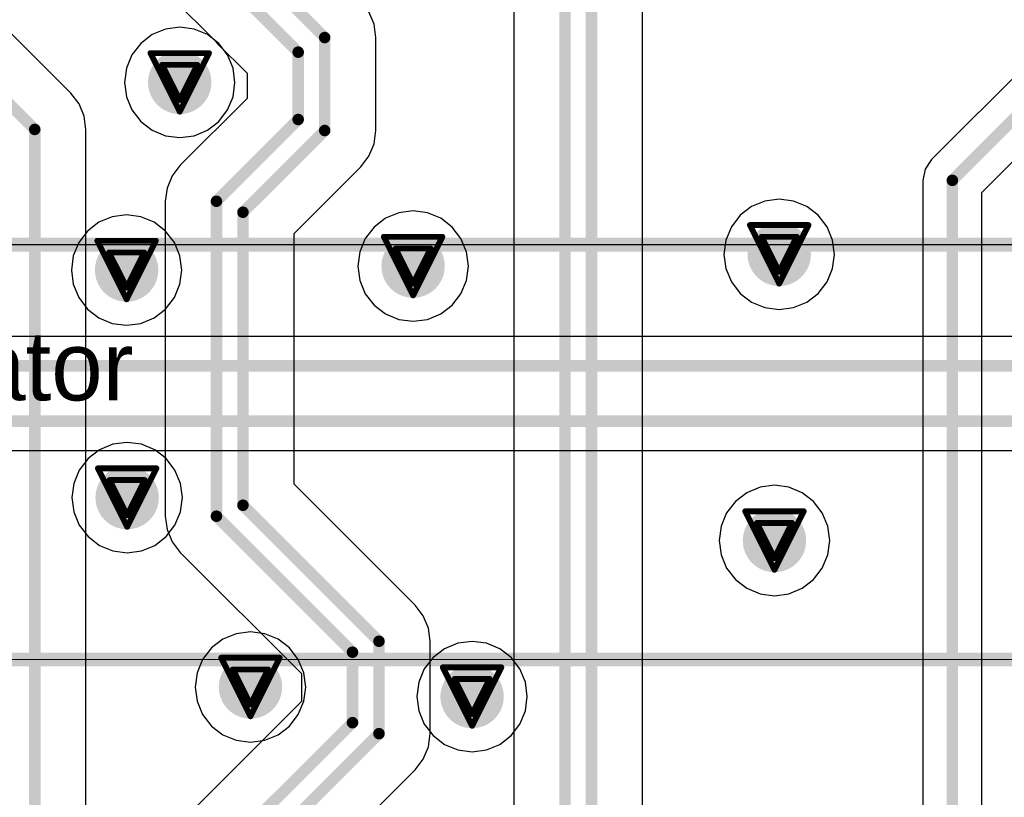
# Model space of a CAD drawing. Header units: millimetres. Extents: x 138 to 555, y 26 to 334.
# Tile 487 of 656: x 284.82 to 293.36, y 155.71 to 162.46. Entities that reach past the tile are written whole.
import ezdxf

# ---------------------------------------------------------------- set-up
doc = ezdxf.new("R2010")
doc.units = ezdxf.units.MM
for name, color, linetype in [('BottomLayer', 5, 'Continuous'), ('DrillDrawing', 1, 'Continuous'), ('Mechanical27', 56, 'Continuous'), ('MidLayer1', 16, 'Continuous'), ('MidLayer2', 76, 'Continuous'), ('MidLayer3', 90, 'Continuous'), ('MidLayer4', 156, 'Continuous'), ('MultiLayer', 9, 'Continuous'), ('TopLayer', 1, 'Continuous'), ('TopOverlay', 2, 'Continuous'), ('ViaHoleLayer', 16, 'Continuous')]:
    doc.layers.add(name, color=color, linetype=linetype)

# ---------------------------------------------------------------- blocks, each defined once
blk = doc.blocks.new('CON_SAMTEC_QSH_030_01_F_D_A_LCD_MB1230_505')
at = {"layer": 'Mechanical27', "const_width": 0.01}
blk.add_lwpolyline([(97.75, -7.4), (-54.25, -7.4)], dxfattribs=at)
at = {"layer": 'TopOverlay', "const_width": 0.12}
blk.add_lwpolyline([(97.7, -7.4), (-54.3, -7.4)], dxfattribs=at)
blk = doc.blocks.new('MOD_MB1263_943')
at = {"layer": 'Mechanical27', "const_width": 0.01}
blk.add_lwpolyline([(65, -8), (65, 78)], dxfattribs=at)
at = {"layer": 'TopOverlay', "const_width": 0.12}
blk.add_lwpolyline([(65, -8), (65, 78)], dxfattribs=at)

msp = doc.modelspace()

# ---------------------------------------------------------------- linework, layer by layer
at = {"layer": 'BottomLayer'}
for p, q in [((313.9182, 159.711), (281.2441, 159.711)), ((281.549, 158.7209), (314.3974, 158.7209))]:
    msp.add_line(p, q, dxfattribs=at)
at = {"layer": 'BottomLayer', "const_width": 0.275}
for points in [[(286.0721, 161.9166, 1), (286.3471, 161.9166, 1)], [(291.2739, 160.424, 1), (291.5489, 160.424, 1)], [(285.6112, 160.2879, 1), (285.8862, 160.2879, 1)], [(288.0974, 160.3218, 1), (288.3724, 160.3218, 1)], [(285.6159, 158.3124, 1), (285.8909, 158.3124, 1)], [(291.2327, 157.9401, 1), (291.5077, 157.9401, 1)], [(286.686, 156.6685, 1), (286.961, 156.6685, 1)], [(288.6089, 156.5856, 1), (288.8839, 156.5856, 1)]]:
    msp.add_lwpolyline(points, format="xyb", close=True, dxfattribs=at)
at = {"layer": 'BottomLayer', "const_width": 0.1}
for points in [[(281.2441, 159.4561), (314.0238, 159.4561)], [(281.4435, 158.9758), (314.832, 158.9758)]]:
    msp.add_lwpolyline(points, dxfattribs=at)
at = {"layer": 'DrillDrawing', "const_width": 0.0508}
for points in [[(285.9556, 162.1706), (286.4636, 162.1706)], [(285.9556, 162.1706), (286.2096, 161.6626)], [(286.2096, 161.6626), (286.4636, 162.1706)], [(286.0572, 162.069), (286.362, 162.069)], [(286.0572, 162.069), (286.2096, 161.7642)], [(286.2096, 161.7642), (286.362, 162.069)], [(291.1574, 160.678), (291.6654, 160.678)], [(291.1574, 160.678), (291.4114, 160.17)], [(291.4114, 160.17), (291.6654, 160.678)], [(285.4947, 160.5419), (286.0027, 160.5419)], [(285.4947, 160.5419), (285.7487, 160.0339)], [(285.7487, 160.0339), (286.0027, 160.5419)], [(287.9809, 160.5758), (288.4889, 160.5758)], [(287.9809, 160.5758), (288.2349, 160.0678)], [(288.2349, 160.0678), (288.4889, 160.5758)], [(291.259, 160.5764), (291.5638, 160.5764)], [(291.259, 160.5764), (291.4114, 160.2716)], [(291.4114, 160.2716), (291.5638, 160.5764)], [(285.5963, 160.4403), (285.9011, 160.4403)], [(285.5963, 160.4403), (285.7487, 160.1355)], [(285.7487, 160.1355), (285.9011, 160.4403)], [(288.0825, 160.4742), (288.3873, 160.4742)], [(288.0825, 160.4742), (288.2349, 160.1694)], [(288.2349, 160.1694), (288.3873, 160.4742)], [(285.4994, 158.5664), (286.0074, 158.5664)], [(285.4994, 158.5664), (285.7534, 158.0584)], [(285.7534, 158.0584), (286.0074, 158.5664)], [(285.601, 158.4648), (285.9058, 158.4648)], [(285.601, 158.4648), (285.7534, 158.16)], [(285.7534, 158.16), (285.9058, 158.4648)], [(291.1162, 158.1941), (291.6242, 158.1941)], [(291.1162, 158.1941), (291.3702, 157.6861)], [(291.3702, 157.6861), (291.6242, 158.1941)], [(291.2178, 158.0925), (291.5226, 158.0925)], [(291.2178, 158.0925), (291.3702, 157.7877)], [(291.3702, 157.7877), (291.5226, 158.0925)], [(286.5695, 156.9225), (287.0775, 156.9225)], [(286.5695, 156.9225), (286.8235, 156.4145)], [(286.8235, 156.4145), (287.0775, 156.9225)], [(288.4924, 156.8396), (289.0004, 156.8396)], [(288.4924, 156.8396), (288.7464, 156.3316)], [(288.7464, 156.3316), (289.0004, 156.8396)], [(286.6711, 156.8209), (286.9759, 156.8209)], [(286.6711, 156.8209), (286.8235, 156.5161)], [(286.8235, 156.5161), (286.9759, 156.8209)], [(288.594, 156.738), (288.8988, 156.738)], [(288.594, 156.738), (288.7464, 156.4332)], [(288.7464, 156.4332), (288.8988, 156.738)]]:
    msp.add_lwpolyline(points, dxfattribs=at)
at = {"layer": 'DrillDrawing', "const_width": 0.0254}
for points in [[(285.9429, 162.1706, 1), (285.9683, 162.1706, 1)], [(285.9429, 162.1706, 1), (285.9683, 162.1706, 1)], [(286.4509, 162.1706, 1), (286.4763, 162.1706, 1)], [(286.4509, 162.1706, 1), (286.4763, 162.1706, 1)], [(286.0445, 162.069, 1), (286.0699, 162.069, 1)], [(286.0445, 162.069, 1), (286.0699, 162.069, 1)], [(286.3493, 162.069, 1), (286.3747, 162.069, 1)], [(286.3493, 162.069, 1), (286.3747, 162.069, 1)], [(286.1969, 161.7642, 1), (286.2223, 161.7642, 1)], [(286.1969, 161.7642, 1), (286.2223, 161.7642, 1)], [(286.1969, 161.6626, 1), (286.2223, 161.6626, 1)], [(286.1969, 161.6626, 1), (286.2223, 161.6626, 1)], [(291.1447, 160.678, 1), (291.1701, 160.678, 1)], [(291.1447, 160.678, 1), (291.1701, 160.678, 1)], [(291.6527, 160.678, 1), (291.6781, 160.678, 1)], [(291.6527, 160.678, 1), (291.6781, 160.678, 1)], [(285.482, 160.5419, 1), (285.5074, 160.5419, 1)], [(285.482, 160.5419, 1), (285.5074, 160.5419, 1)], [(285.99, 160.5419, 1), (286.0154, 160.5419, 1)], [(285.99, 160.5419, 1), (286.0154, 160.5419, 1)], [(287.9682, 160.5758, 1), (287.9936, 160.5758, 1)], [(287.9682, 160.5758, 1), (287.9936, 160.5758, 1)], [(288.4762, 160.5758, 1), (288.5016, 160.5758, 1)], [(288.4762, 160.5758, 1), (288.5016, 160.5758, 1)], [(291.2463, 160.5764, 1), (291.2717, 160.5764, 1)], [(291.2463, 160.5764, 1), (291.2717, 160.5764, 1)], [(291.5511, 160.5764, 1), (291.5765, 160.5764, 1)], [(291.5511, 160.5764, 1), (291.5765, 160.5764, 1)], [(285.5836, 160.4403, 1), (285.609, 160.4403, 1)], [(285.5836, 160.4403, 1), (285.609, 160.4403, 1)], [(285.8884, 160.4403, 1), (285.9138, 160.4403, 1)], [(285.8884, 160.4403, 1), (285.9138, 160.4403, 1)], [(288.0698, 160.4742, 1), (288.0952, 160.4742, 1)], [(288.0698, 160.4742, 1), (288.0952, 160.4742, 1)], [(288.3746, 160.4742, 1), (288.4, 160.4742, 1)], [(288.3746, 160.4742, 1), (288.4, 160.4742, 1)], [(291.3987, 160.2716, 1), (291.4241, 160.2716, 1)], [(291.3987, 160.2716, 1), (291.4241, 160.2716, 1)], [(288.2222, 160.1694, 1), (288.2476, 160.1694, 1)], [(288.2222, 160.1694, 1), (288.2476, 160.1694, 1)], [(291.3987, 160.17, 1), (291.4241, 160.17, 1)], [(291.3987, 160.17, 1), (291.4241, 160.17, 1)], [(285.736, 160.1355, 1), (285.7614, 160.1355, 1)], [(285.736, 160.1355, 1), (285.7614, 160.1355, 1)], [(285.736, 160.0339, 1), (285.7614, 160.0339, 1)], [(285.736, 160.0339, 1), (285.7614, 160.0339, 1)], [(288.2222, 160.0678, 1), (288.2476, 160.0678, 1)], [(288.2222, 160.0678, 1), (288.2476, 160.0678, 1)], [(285.4867, 158.5664, 1), (285.5121, 158.5664, 1)], [(285.4867, 158.5664, 1), (285.5121, 158.5664, 1)], [(285.9947, 158.5664, 1), (286.0201, 158.5664, 1)], [(285.9947, 158.5664, 1), (286.0201, 158.5664, 1)], [(285.5883, 158.4648, 1), (285.6137, 158.4648, 1)], [(285.5883, 158.4648, 1), (285.6137, 158.4648, 1)], [(285.8931, 158.4648, 1), (285.9185, 158.4648, 1)], [(285.8931, 158.4648, 1), (285.9185, 158.4648, 1)], [(285.7407, 158.16, 1), (285.7661, 158.16, 1)], [(285.7407, 158.16, 1), (285.7661, 158.16, 1)], [(291.1035, 158.1941, 1), (291.1289, 158.1941, 1)], [(291.1035, 158.1941, 1), (291.1289, 158.1941, 1)], [(291.6115, 158.1941, 1), (291.6369, 158.1941, 1)], [(291.6115, 158.1941, 1), (291.6369, 158.1941, 1)], [(285.7407, 158.0584, 1), (285.7661, 158.0584, 1)], [(285.7407, 158.0584, 1), (285.7661, 158.0584, 1)], [(291.2051, 158.0925, 1), (291.2305, 158.0925, 1)], [(291.2051, 158.0925, 1), (291.2305, 158.0925, 1)], [(291.5099, 158.0925, 1), (291.5353, 158.0925, 1)], [(291.5099, 158.0925, 1), (291.5353, 158.0925, 1)], [(291.3575, 157.7877, 1), (291.3829, 157.7877, 1)], [(291.3575, 157.7877, 1), (291.3829, 157.7877, 1)], [(291.3575, 157.6861, 1), (291.3829, 157.6861, 1)], [(291.3575, 157.6861, 1), (291.3829, 157.6861, 1)], [(286.5568, 156.9225, 1), (286.5822, 156.9225, 1)], [(286.5568, 156.9225, 1), (286.5822, 156.9225, 1)], [(287.0648, 156.9225, 1), (287.0902, 156.9225, 1)], [(287.0648, 156.9225, 1), (287.0902, 156.9225, 1)], [(288.4797, 156.8396, 1), (288.5051, 156.8396, 1)], [(288.4797, 156.8396, 1), (288.5051, 156.8396, 1)], [(288.9877, 156.8396, 1), (289.0131, 156.8396, 1)], [(288.9877, 156.8396, 1), (289.0131, 156.8396, 1)], [(286.6584, 156.8209, 1), (286.6838, 156.8209, 1)], [(286.6584, 156.8209, 1), (286.6838, 156.8209, 1)], [(286.9632, 156.8209, 1), (286.9886, 156.8209, 1)], [(286.9632, 156.8209, 1), (286.9886, 156.8209, 1)], [(288.5813, 156.738, 1), (288.6067, 156.738, 1)], [(288.5813, 156.738, 1), (288.6067, 156.738, 1)], [(288.8861, 156.738, 1), (288.9115, 156.738, 1)], [(288.8861, 156.738, 1), (288.9115, 156.738, 1)], [(286.8108, 156.5161, 1), (286.8362, 156.5161, 1)], [(286.8108, 156.5161, 1), (286.8362, 156.5161, 1)], [(286.8108, 156.4145, 1), (286.8362, 156.4145, 1)], [(286.8108, 156.4145, 1), (286.8362, 156.4145, 1)], [(288.7337, 156.4332, 1), (288.7591, 156.4332, 1)], [(288.7337, 156.4332, 1), (288.7591, 156.4332, 1)], [(288.7337, 156.3316, 1), (288.7591, 156.3316, 1)], [(288.7337, 156.3316, 1), (288.7591, 156.3316, 1)]]:
    msp.add_lwpolyline(points, format="xyb", close=True, dxfattribs=at)
at = {"layer": 'MidLayer1'}
for p, q in [((285.9701, 162.3315), (285.8708, 162.2553)), ((286.0856, 162.3793), (285.9701, 162.3315)), ((286.2096, 162.3957), (286.0856, 162.3793)), ((286.3336, 162.3793), (286.2096, 162.3957)), ((286.4492, 162.3315), (286.3336, 162.3793)), ((286.5484, 162.2553), (286.4492, 162.3315)), ((285.8708, 162.2553), (285.7947, 162.1561)), ((286.6245, 162.1561), (286.5484, 162.2553)), ((285.7947, 162.1561), (285.7468, 162.0406)), ((286.6724, 162.0406), (286.6245, 162.1561)), ((285.7468, 162.0406), (285.7305, 161.9166)), ((286.6887, 161.9166), (286.6724, 162.0406)), ((285.7305, 161.9166), (285.7468, 161.7926)), ((286.6724, 161.7926), (286.6887, 161.9166)), ((285.7468, 161.7926), (285.7947, 161.677)), ((286.6245, 161.677), (286.6724, 161.7926)), ((285.7947, 161.677), (285.8708, 161.5778)), ((286.5484, 161.5778), (286.6245, 161.677)), ((285.8708, 161.5778), (285.9701, 161.5017)), ((286.4492, 161.5017), (286.5484, 161.5778)), ((285.9701, 161.5017), (286.0856, 161.4538)), ((286.3336, 161.4538), (286.4492, 161.5017)), ((286.0856, 161.4538), (286.2096, 161.4375)), ((286.2096, 161.4375), (286.3336, 161.4538)), ((291.2874, 160.8868), (291.1719, 160.839)), ((291.4114, 160.9031), (291.2874, 160.8868)), ((291.5354, 160.8868), (291.4114, 160.9031)), ((291.651, 160.839), (291.5354, 160.8868)), ((288.2349, 160.8009), (288.1109, 160.7846)), ((288.3589, 160.7846), (288.2349, 160.8009)), ((291.1719, 160.839), (291.0727, 160.7628)), ((291.7502, 160.7628), (291.651, 160.839)), ((285.6247, 160.7506), (285.5091, 160.7028)), ((285.7487, 160.767), (285.6247, 160.7506)), ((285.8727, 160.7506), (285.7487, 160.767)), ((285.9882, 160.7028), (285.8727, 160.7506)), ((287.9953, 160.7367), (287.8961, 160.6606)), ((288.1109, 160.7846), (287.9953, 160.7367)), ((288.4744, 160.7367), (288.3589, 160.7846)), ((288.5737, 160.6606), (288.4744, 160.7367)), ((291.0727, 160.7628), (290.9965, 160.6636)), ((291.8263, 160.6636), (291.7502, 160.7628)), ((285.4099, 160.6266), (285.3338, 160.5274)), ((285.5091, 160.7028), (285.4099, 160.6266)), ((286.0874, 160.6266), (285.9882, 160.7028)), ((286.1636, 160.5274), (286.0874, 160.6266)), ((287.8961, 160.6606), (287.82, 160.5614)), ((288.6498, 160.5614), (288.5737, 160.6606)), ((290.9965, 160.6636), (290.9487, 160.548)), ((291.8742, 160.548), (291.8263, 160.6636)), ((287.82, 160.5614), (287.7721, 160.4458)), ((288.6977, 160.4458), (288.6498, 160.5614)), ((290.9487, 160.548), (290.9323, 160.424)), ((291.8905, 160.424), (291.8742, 160.548)), ((285.3338, 160.5274), (285.2859, 160.4119)), ((286.2114, 160.4119), (286.1636, 160.5274)), ((285.2859, 160.4119), (285.2696, 160.2879)), ((286.2278, 160.2879), (286.2114, 160.4119)), ((287.7721, 160.4458), (287.7558, 160.3218)), ((288.714, 160.3218), (288.6977, 160.4458)), ((290.9323, 160.424), (290.9487, 160.3)), ((291.8742, 160.3), (291.8905, 160.424)), ((285.2696, 160.2879), (285.2859, 160.1639)), ((286.2114, 160.1639), (286.2278, 160.2879)), ((287.7558, 160.3218), (287.7721, 160.1978)), ((288.6977, 160.1978), (288.714, 160.3218)), ((290.9487, 160.3), (290.9965, 160.1845)), ((291.8263, 160.1845), (291.8742, 160.3)), ((287.7721, 160.1978), (287.82, 160.0823)), ((288.6498, 160.0823), (288.6977, 160.1978)), ((285.2859, 160.1639), (285.3338, 160.0483)), ((286.1636, 160.0483), (286.2114, 160.1639)), ((290.9965, 160.1845), (291.0727, 160.0853)), ((291.7502, 160.0853), (291.8263, 160.1845)), ((285.3338, 160.0483), (285.4099, 159.9491)), ((286.0874, 159.9491), (286.1636, 160.0483)), ((287.82, 160.0823), (287.8961, 159.983)), ((288.5737, 159.983), (288.6498, 160.0823)), ((291.0727, 160.0853), (291.1719, 160.0091)), ((291.651, 160.0091), (291.7502, 160.0853)), ((285.4099, 159.9491), (285.5091, 159.873)), ((285.9882, 159.873), (286.0874, 159.9491)), ((287.8961, 159.983), (287.9953, 159.9069)), ((288.4744, 159.9069), (288.5737, 159.983)), ((291.1719, 160.0091), (291.2874, 159.9613)), ((291.2874, 159.9613), (291.4114, 159.9449)), ((291.4114, 159.9449), (291.5354, 159.9613)), ((291.5354, 159.9613), (291.651, 160.0091)), ((285.5091, 159.873), (285.6247, 159.8251)), ((285.8727, 159.8251), (285.9882, 159.873)), ((287.9953, 159.9069), (288.1109, 159.859)), ((288.1109, 159.859), (288.2349, 159.8427)), ((288.2349, 159.8427), (288.3589, 159.859)), ((288.3589, 159.859), (288.4744, 159.9069)), ((285.6247, 159.8251), (285.7487, 159.8088)), ((285.7487, 159.8088), (285.8727, 159.8251)), ((285.6294, 158.7751), (285.5139, 158.7273)), ((285.7534, 158.7915), (285.6294, 158.7751)), ((285.8774, 158.7751), (285.7534, 158.7915)), ((285.993, 158.7273), (285.8774, 158.7751)), ((285.5139, 158.7273), (285.4146, 158.6511)), ((286.0922, 158.6511), (285.993, 158.7273)), ((285.4146, 158.6511), (285.3385, 158.5519)), ((286.1683, 158.5519), (286.0922, 158.6511)), ((285.3385, 158.5519), (285.2906, 158.4364)), ((286.2162, 158.4364), (286.1683, 158.5519)), ((285.2906, 158.4364), (285.2743, 158.3124)), ((286.2325, 158.3124), (286.2162, 158.4364)), ((291.2462, 158.4028), (291.1306, 158.355)), ((291.3702, 158.4192), (291.2462, 158.4028)), ((291.4942, 158.4028), (291.3702, 158.4192)), ((291.6097, 158.355), (291.4942, 158.4028)), ((291.1306, 158.355), (291.0314, 158.2788)), ((291.709, 158.2788), (291.6097, 158.355)), ((285.2743, 158.3124), (285.2906, 158.1884)), ((286.2162, 158.1884), (286.2325, 158.3124)), ((291.0314, 158.2788), (290.9553, 158.1796)), ((291.7851, 158.1796), (291.709, 158.2788)), ((285.2906, 158.1884), (285.3385, 158.0728)), ((286.1683, 158.0728), (286.2162, 158.1884)), ((290.9553, 158.1796), (290.9074, 158.0641)), ((291.833, 158.0641), (291.7851, 158.1796)), ((285.3385, 158.0728), (285.4146, 157.9736)), ((286.0922, 157.9736), (286.1683, 158.0728)), ((290.9074, 158.0641), (290.8911, 157.9401)), ((291.8493, 157.9401), (291.833, 158.0641)), ((285.4146, 157.9736), (285.5139, 157.8975)), ((285.993, 157.8975), (286.0922, 157.9736)), ((285.5139, 157.8975), (285.6294, 157.8496)), ((285.8774, 157.8496), (285.993, 157.8975)), ((290.8911, 157.9401), (290.9074, 157.8161)), ((291.833, 157.8161), (291.8493, 157.9401)), ((285.6294, 157.8496), (285.7534, 157.8333)), ((285.7534, 157.8333), (285.8774, 157.8496)), ((290.9074, 157.8161), (290.9553, 157.7005)), ((291.7851, 157.7005), (291.833, 157.8161)), ((290.9553, 157.7005), (291.0314, 157.6013)), ((291.709, 157.6013), (291.7851, 157.7005)), ((291.0314, 157.6013), (291.1306, 157.5251)), ((291.6097, 157.5251), (291.709, 157.6013)), ((291.1306, 157.5251), (291.2462, 157.4773)), ((291.2462, 157.4773), (291.3702, 157.461)), ((291.3702, 157.461), (291.4942, 157.4773)), ((291.4942, 157.4773), (291.6097, 157.5251)), ((286.6995, 157.1313), (286.5839, 157.0834)), ((286.8235, 157.1476), (286.6995, 157.1313)), ((286.9475, 157.1313), (286.8235, 157.1476)), ((287.063, 157.0834), (286.9475, 157.1313)), ((286.5839, 157.0834), (286.4847, 157.0073)), ((287.1622, 157.0073), (287.063, 157.0834)), ((288.6224, 157.0484), (288.5068, 157.0005)), ((288.7464, 157.0647), (288.6224, 157.0484)), ((288.8704, 157.0484), (288.7464, 157.0647)), ((288.9859, 157.0005), (288.8704, 157.0484)), ((286.4847, 157.0073), (286.4086, 156.9081)), ((287.2384, 156.9081), (287.1622, 157.0073)), ((288.5068, 157.0005), (288.4076, 156.9244)), ((289.0852, 156.9244), (288.9859, 157.0005)), ((286.4086, 156.9081), (286.3607, 156.7925)), ((287.2862, 156.7925), (287.2384, 156.9081)), ((288.4076, 156.9244), (288.3315, 156.8251)), ((289.1613, 156.8251), (289.0852, 156.9244)), ((286.3607, 156.7925), (286.3444, 156.6685)), ((287.3026, 156.6685), (287.2862, 156.7925)), ((288.3315, 156.8251), (288.2836, 156.7096)), ((289.2092, 156.7096), (289.1613, 156.8251)), ((288.2836, 156.7096), (288.2673, 156.5856)), ((289.2255, 156.5856), (289.2092, 156.7096)), ((286.3444, 156.6685), (286.3607, 156.5445)), ((287.2862, 156.5445), (287.3026, 156.6685)), ((286.3607, 156.5445), (286.4086, 156.429)), ((287.2384, 156.429), (287.2862, 156.5445)), ((288.2673, 156.5856), (288.2836, 156.4616)), ((289.2092, 156.4616), (289.2255, 156.5856)), ((288.2836, 156.4616), (288.3315, 156.346)), ((289.1613, 156.346), (289.2092, 156.4616)), ((286.4086, 156.429), (286.4847, 156.3298)), ((287.1622, 156.3298), (287.2384, 156.429)), ((286.4847, 156.3298), (286.5839, 156.2536)), ((287.063, 156.2536), (287.1622, 156.3298)), ((288.3315, 156.346), (288.4076, 156.2468)), ((289.0852, 156.2468), (289.1613, 156.346)), ((286.5839, 156.2536), (286.6995, 156.2058)), ((286.6995, 156.2058), (286.8235, 156.1894)), ((286.8235, 156.1894), (286.9475, 156.2058)), ((286.9475, 156.2058), (287.063, 156.2536)), ((288.4076, 156.2468), (288.5068, 156.1707)), ((288.9859, 156.1707), (289.0852, 156.2468)), ((288.5068, 156.1707), (288.6224, 156.1228)), ((288.6224, 156.1228), (288.7464, 156.1065)), ((288.7464, 156.1065), (288.8704, 156.1228)), ((288.8704, 156.1228), (288.9859, 156.1707))]:
    msp.add_line(p, q, dxfattribs=at)
at = {"layer": 'MidLayer1', "const_width": 0.275}
for points in [[(286.0721, 161.9166, 1), (286.3471, 161.9166, 1)], [(291.2739, 160.424, 1), (291.5489, 160.424, 1)], [(285.6112, 160.2879, 1), (285.8862, 160.2879, 1)], [(288.0974, 160.3218, 1), (288.3724, 160.3218, 1)], [(285.6159, 158.3124, 1), (285.8909, 158.3124, 1)], [(291.2327, 157.9401, 1), (291.5077, 157.9401, 1)], [(286.686, 156.6685, 1), (286.961, 156.6685, 1)], [(288.6089, 156.5856, 1), (288.8839, 156.5856, 1)]]:
    msp.add_lwpolyline(points, format="xyb", close=True, dxfattribs=at)
at = {"layer": 'MidLayer2', "const_width": 0.275}
for points in [[(286.0721, 161.9166, 1), (286.3471, 161.9166, 1)], [(291.2739, 160.424, 1), (291.5489, 160.424, 1)], [(285.6112, 160.2879, 1), (285.8862, 160.2879, 1)], [(288.0974, 160.3218, 1), (288.3724, 160.3218, 1)], [(285.6159, 158.3124, 1), (285.8909, 158.3124, 1)], [(291.2327, 157.9401, 1), (291.5077, 157.9401, 1)], [(286.686, 156.6685, 1), (286.961, 156.6685, 1)], [(288.6089, 156.5856, 1), (288.8839, 156.5856, 1)]]:
    msp.add_lwpolyline(points, format="xyb", close=True, dxfattribs=at)
at = {"layer": 'MidLayer3', "const_width": 0.275}
for points in [[(286.0721, 161.9166, 1), (286.3471, 161.9166, 1)], [(291.2739, 160.424, 1), (291.5489, 160.424, 1)], [(285.6112, 160.2879, 1), (285.8862, 160.2879, 1)], [(288.0974, 160.3218, 1), (288.3724, 160.3218, 1)], [(285.6159, 158.3124, 1), (285.8909, 158.3124, 1)], [(291.2327, 157.9401, 1), (291.5077, 157.9401, 1)], [(286.686, 156.6685, 1), (286.961, 156.6685, 1)], [(288.6089, 156.5856, 1), (288.8839, 156.5856, 1)]]:
    msp.add_lwpolyline(points, format="xyb", close=True, dxfattribs=at)
at = {"layer": 'MidLayer4'}
for p, q in [((285.9701, 162.3315), (285.8708, 162.2553)), ((286.0856, 162.3793), (285.9701, 162.3315)), ((286.2096, 162.3957), (286.0856, 162.3793)), ((286.3336, 162.3793), (286.2096, 162.3957)), ((286.4492, 162.3315), (286.3336, 162.3793)), ((286.5484, 162.2553), (286.4492, 162.3315)), ((285.8708, 162.2553), (285.7947, 162.1561)), ((286.6245, 162.1561), (286.5484, 162.2553)), ((285.7947, 162.1561), (285.7468, 162.0406)), ((286.6724, 162.0406), (286.6245, 162.1561)), ((285.7468, 162.0406), (285.7305, 161.9166)), ((286.6887, 161.9166), (286.6724, 162.0406)), ((285.7305, 161.9166), (285.7468, 161.7926)), ((286.6724, 161.7926), (286.6887, 161.9166)), ((285.7468, 161.7926), (285.7947, 161.677)), ((286.6245, 161.677), (286.6724, 161.7926)), ((285.7947, 161.677), (285.8708, 161.5778)), ((286.5484, 161.5778), (286.6245, 161.677)), ((285.8708, 161.5778), (285.9701, 161.5017)), ((286.4492, 161.5017), (286.5484, 161.5778)), ((285.9701, 161.5017), (286.0856, 161.4538)), ((286.3336, 161.4538), (286.4492, 161.5017)), ((286.0856, 161.4538), (286.2096, 161.4375)), ((286.2096, 161.4375), (286.3336, 161.4538)), ((291.2874, 160.8868), (291.1719, 160.839)), ((291.4114, 160.9031), (291.2874, 160.8868)), ((291.5354, 160.8868), (291.4114, 160.9031)), ((291.651, 160.839), (291.5354, 160.8868)), ((288.2349, 160.8009), (288.1109, 160.7846)), ((288.3589, 160.7846), (288.2349, 160.8009)), ((291.1719, 160.839), (291.0727, 160.7628)), ((291.7502, 160.7628), (291.651, 160.839)), ((285.6247, 160.7506), (285.5091, 160.7028)), ((285.7487, 160.767), (285.6247, 160.7506)), ((285.8727, 160.7506), (285.7487, 160.767)), ((285.9882, 160.7028), (285.8727, 160.7506)), ((287.9953, 160.7367), (287.8961, 160.6606)), ((288.1109, 160.7846), (287.9953, 160.7367)), ((288.4744, 160.7367), (288.3589, 160.7846)), ((288.5737, 160.6606), (288.4744, 160.7367)), ((291.0727, 160.7628), (290.9965, 160.6636)), ((291.8263, 160.6636), (291.7502, 160.7628)), ((285.4099, 160.6266), (285.3338, 160.5274)), ((285.5091, 160.7028), (285.4099, 160.6266)), ((286.0874, 160.6266), (285.9882, 160.7028)), ((286.1636, 160.5274), (286.0874, 160.6266)), ((287.8961, 160.6606), (287.82, 160.5614)), ((288.6498, 160.5614), (288.5737, 160.6606)), ((290.9965, 160.6636), (290.9487, 160.548)), ((291.8742, 160.548), (291.8263, 160.6636)), ((287.82, 160.5614), (287.7721, 160.4458)), ((288.6977, 160.4458), (288.6498, 160.5614)), ((290.9487, 160.548), (290.9323, 160.424)), ((291.8905, 160.424), (291.8742, 160.548)), ((285.3338, 160.5274), (285.2859, 160.4119)), ((286.2114, 160.4119), (286.1636, 160.5274)), ((285.2859, 160.4119), (285.2696, 160.2879)), ((286.2278, 160.2879), (286.2114, 160.4119)), ((287.7721, 160.4458), (287.7558, 160.3218)), ((288.714, 160.3218), (288.6977, 160.4458)), ((290.9323, 160.424), (290.9487, 160.3)), ((291.8742, 160.3), (291.8905, 160.424)), ((285.2696, 160.2879), (285.2859, 160.1639)), ((286.2114, 160.1639), (286.2278, 160.2879)), ((287.7558, 160.3218), (287.7721, 160.1978)), ((288.6977, 160.1978), (288.714, 160.3218)), ((290.9487, 160.3), (290.9965, 160.1845)), ((291.8263, 160.1845), (291.8742, 160.3)), ((287.7721, 160.1978), (287.82, 160.0823)), ((288.6498, 160.0823), (288.6977, 160.1978)), ((285.2859, 160.1639), (285.3338, 160.0483)), ((286.1636, 160.0483), (286.2114, 160.1639)), ((290.9965, 160.1845), (291.0727, 160.0853)), ((291.7502, 160.0853), (291.8263, 160.1845)), ((285.3338, 160.0483), (285.4099, 159.9491)), ((286.0874, 159.9491), (286.1636, 160.0483)), ((287.82, 160.0823), (287.8961, 159.983)), ((288.5737, 159.983), (288.6498, 160.0823)), ((291.0727, 160.0853), (291.1719, 160.0091)), ((291.651, 160.0091), (291.7502, 160.0853)), ((285.4099, 159.9491), (285.5091, 159.873)), ((285.9882, 159.873), (286.0874, 159.9491)), ((287.8961, 159.983), (287.9953, 159.9069)), ((288.4744, 159.9069), (288.5737, 159.983)), ((291.1719, 160.0091), (291.2874, 159.9613)), ((291.2874, 159.9613), (291.4114, 159.9449)), ((291.4114, 159.9449), (291.5354, 159.9613)), ((291.5354, 159.9613), (291.651, 160.0091)), ((285.5091, 159.873), (285.6247, 159.8251)), ((285.8727, 159.8251), (285.9882, 159.873)), ((287.9953, 159.9069), (288.1109, 159.859)), ((288.1109, 159.859), (288.2349, 159.8427)), ((288.2349, 159.8427), (288.3589, 159.859)), ((288.3589, 159.859), (288.4744, 159.9069)), ((285.6247, 159.8251), (285.7487, 159.8088)), ((285.7487, 159.8088), (285.8727, 159.8251)), ((285.6294, 158.7751), (285.5139, 158.7273)), ((285.7534, 158.7915), (285.6294, 158.7751)), ((285.8774, 158.7751), (285.7534, 158.7915)), ((285.993, 158.7273), (285.8774, 158.7751)), ((285.5139, 158.7273), (285.4146, 158.6511)), ((286.0922, 158.6511), (285.993, 158.7273)), ((285.4146, 158.6511), (285.3385, 158.5519)), ((286.1683, 158.5519), (286.0922, 158.6511)), ((285.3385, 158.5519), (285.2906, 158.4364)), ((286.2162, 158.4364), (286.1683, 158.5519)), ((285.2906, 158.4364), (285.2743, 158.3124)), ((286.2325, 158.3124), (286.2162, 158.4364)), ((291.2462, 158.4028), (291.1306, 158.355)), ((291.3702, 158.4192), (291.2462, 158.4028)), ((291.4942, 158.4028), (291.3702, 158.4192)), ((291.6097, 158.355), (291.4942, 158.4028)), ((291.1306, 158.355), (291.0314, 158.2788)), ((291.709, 158.2788), (291.6097, 158.355)), ((285.2743, 158.3124), (285.2906, 158.1884)), ((286.2162, 158.1884), (286.2325, 158.3124)), ((291.0314, 158.2788), (290.9553, 158.1796)), ((291.7851, 158.1796), (291.709, 158.2788)), ((285.2906, 158.1884), (285.3385, 158.0728)), ((286.1683, 158.0728), (286.2162, 158.1884)), ((290.9553, 158.1796), (290.9074, 158.0641)), ((291.833, 158.0641), (291.7851, 158.1796)), ((285.3385, 158.0728), (285.4146, 157.9736)), ((286.0922, 157.9736), (286.1683, 158.0728)), ((290.9074, 158.0641), (290.8911, 157.9401)), ((291.8493, 157.9401), (291.833, 158.0641)), ((285.4146, 157.9736), (285.5139, 157.8975)), ((285.993, 157.8975), (286.0922, 157.9736)), ((285.5139, 157.8975), (285.6294, 157.8496)), ((285.8774, 157.8496), (285.993, 157.8975)), ((290.8911, 157.9401), (290.9074, 157.8161)), ((291.833, 157.8161), (291.8493, 157.9401)), ((285.6294, 157.8496), (285.7534, 157.8333)), ((285.7534, 157.8333), (285.8774, 157.8496)), ((290.9074, 157.8161), (290.9553, 157.7005)), ((291.7851, 157.7005), (291.833, 157.8161)), ((290.9553, 157.7005), (291.0314, 157.6013)), ((291.709, 157.6013), (291.7851, 157.7005)), ((291.0314, 157.6013), (291.1306, 157.5251)), ((291.6097, 157.5251), (291.709, 157.6013)), ((291.1306, 157.5251), (291.2462, 157.4773)), ((291.2462, 157.4773), (291.3702, 157.461)), ((291.3702, 157.461), (291.4942, 157.4773)), ((291.4942, 157.4773), (291.6097, 157.5251)), ((286.6995, 157.1313), (286.5839, 157.0834)), ((286.8235, 157.1476), (286.6995, 157.1313)), ((286.9475, 157.1313), (286.8235, 157.1476)), ((287.063, 157.0834), (286.9475, 157.1313)), ((286.5839, 157.0834), (286.4847, 157.0073)), ((287.1622, 157.0073), (287.063, 157.0834)), ((288.6224, 157.0484), (288.5068, 157.0005)), ((288.7464, 157.0647), (288.6224, 157.0484)), ((288.8704, 157.0484), (288.7464, 157.0647)), ((288.9859, 157.0005), (288.8704, 157.0484)), ((286.4847, 157.0073), (286.4086, 156.9081)), ((287.2384, 156.9081), (287.1622, 157.0073)), ((288.5068, 157.0005), (288.4076, 156.9244)), ((289.0852, 156.9244), (288.9859, 157.0005)), ((286.4086, 156.9081), (286.3607, 156.7925)), ((287.2862, 156.7925), (287.2384, 156.9081)), ((288.4076, 156.9244), (288.3315, 156.8251)), ((289.1613, 156.8251), (289.0852, 156.9244)), ((286.3607, 156.7925), (286.3444, 156.6685)), ((287.3026, 156.6685), (287.2862, 156.7925)), ((288.3315, 156.8251), (288.2836, 156.7096)), ((289.2092, 156.7096), (289.1613, 156.8251)), ((288.2836, 156.7096), (288.2673, 156.5856)), ((289.2255, 156.5856), (289.2092, 156.7096)), ((286.3444, 156.6685), (286.3607, 156.5445)), ((287.2862, 156.5445), (287.3026, 156.6685)), ((286.3607, 156.5445), (286.4086, 156.429)), ((287.2384, 156.429), (287.2862, 156.5445)), ((288.2673, 156.5856), (288.2836, 156.4616)), ((289.2092, 156.4616), (289.2255, 156.5856)), ((288.2836, 156.4616), (288.3315, 156.346)), ((289.1613, 156.346), (289.2092, 156.4616)), ((286.4086, 156.429), (286.4847, 156.3298)), ((287.1622, 156.3298), (287.2384, 156.429)), ((286.4847, 156.3298), (286.5839, 156.2536)), ((287.063, 156.2536), (287.1622, 156.3298)), ((288.3315, 156.346), (288.4076, 156.2468)), ((289.0852, 156.2468), (289.1613, 156.346)), ((286.5839, 156.2536), (286.6995, 156.2058)), ((286.6995, 156.2058), (286.8235, 156.1894)), ((286.8235, 156.1894), (286.9475, 156.2058)), ((286.9475, 156.2058), (287.063, 156.2536)), ((288.4076, 156.2468), (288.5068, 156.1707)), ((288.9859, 156.1707), (289.0852, 156.2468)), ((288.5068, 156.1707), (288.6224, 156.1228)), ((288.6224, 156.1228), (288.7464, 156.1065)), ((288.7464, 156.1065), (288.8704, 156.1228)), ((288.8704, 156.1228), (288.9859, 156.1707))]:
    msp.add_line(p, q, dxfattribs=at)
at = {"layer": 'MidLayer4', "const_width": 0.275}
for points in [[(286.0721, 161.9166, 1), (286.3471, 161.9166, 1)], [(291.2739, 160.424, 1), (291.5489, 160.424, 1)], [(285.6112, 160.2879, 1), (285.8862, 160.2879, 1)], [(288.0974, 160.3218, 1), (288.3724, 160.3218, 1)], [(285.6159, 158.3124, 1), (285.8909, 158.3124, 1)], [(291.2327, 157.9401, 1), (291.5077, 157.9401, 1)], [(286.686, 156.6685, 1), (286.961, 156.6685, 1)], [(288.6089, 156.5856, 1), (288.8839, 156.5856, 1)]]:
    msp.add_lwpolyline(points, format="xyb", close=True, dxfattribs=at)
at = {"layer": 'MultiLayer', "const_width": 0.275}
for points in [[(286.0721, 161.9166, 1), (286.3471, 161.9166, 1)], [(291.2739, 160.424, 1), (291.5489, 160.424, 1)], [(285.6112, 160.2879, 1), (285.8862, 160.2879, 1)], [(288.0974, 160.3218, 1), (288.3724, 160.3218, 1)], [(285.6159, 158.3124, 1), (285.8909, 158.3124, 1)], [(291.2327, 157.9401, 1), (291.5077, 157.9401, 1)], [(286.686, 156.6685, 1), (286.961, 156.6685, 1)], [(288.6089, 156.5856, 1), (288.8839, 156.5856, 1)]]:
    msp.add_lwpolyline(points, format="xyb", close=True, dxfattribs=at)
at = {"layer": 'TopLayer'}
for p, q in [((290.226, 151.7384), (290.226, 169.3658)), ((289.1084, 169.0867), (289.1084, 152.0175)), ((285.2407, 163.5531), (286.522, 162.2718)), ((285.2655, 161.822), (283.6215, 163.466)), ((287.8962, 162.4207), (287.8519, 162.5277)), ((287.9114, 162.3058), (287.8962, 162.4207)), ((286.522, 162.2718), (286.538, 162.251)), ((286.538, 162.251), (286.7938, 161.9952)), ((287.9114, 161.4988), (287.9114, 162.3058)), ((293.6636, 162.1765), (292.7337, 161.2466)), ((286.7938, 161.9952), (286.7938, 161.7779)), ((285.336, 161.7301), (285.2655, 161.822)), ((293.1688, 160.9608), (294.0987, 161.8907)), ((285.3804, 161.623), (285.336, 161.7301)), ((286.7938, 161.7779), (286.2144, 161.1985)), ((285.3955, 161.5082), (285.3804, 161.623)), ((285.3955, 153.9024), (285.3955, 161.5082)), ((287.8962, 161.3839), (287.9114, 161.4988)), ((287.8519, 161.2769), (287.8962, 161.3839)), ((287.7814, 161.185), (287.8519, 161.2769)), ((292.7337, 161.2466), (292.6784, 161.1639)), ((286.2144, 161.1985), (286.1439, 161.1066)), ((287.202, 160.6056), (287.7814, 161.185)), ((292.6784, 161.1639), (292.659, 161.0663)), ((286.1439, 161.1066), (286.0996, 160.9996)), ((292.659, 161.0663), (292.659, 149.6036)), ((286.0996, 160.9996), (286.0844, 160.8847)), ((286.0844, 160.8847), (286.0844, 158.151)), ((293.1688, 149.498), (293.1688, 160.9608)), ((287.202, 158.4301), (287.202, 160.6056)), ((288.2526, 157.3795), (287.202, 158.4301)), ((286.0844, 158.151), (286.0996, 158.0361)), ((286.0996, 158.0361), (286.1439, 157.9291)), ((286.1439, 157.9291), (286.2144, 157.8372)), ((286.2144, 157.8372), (287.265, 156.7866)), ((288.3232, 157.2876), (288.2526, 157.3795)), ((288.3675, 157.1805), (288.3232, 157.2876)), ((288.3826, 157.0657), (288.3675, 157.1805)), ((288.3826, 156.2637), (288.3826, 157.0657)), ((287.265, 156.7866), (287.265, 156.5428)), ((287.265, 156.5428), (285.8816, 155.1594)), ((288.3675, 156.1488), (288.3826, 156.2637)), ((288.3232, 156.0418), (288.3675, 156.1488)), ((288.2526, 155.9499), (288.3232, 156.0418)), ((286.8692, 154.5665), (288.2526, 155.9499))]:
    msp.add_line(p, q, dxfattribs=at)
at = {"layer": 'TopLayer', "const_width": 0.1}
for points in [[(289.7822, 151.7384), (289.7822, 169.3658)], [(289.5522, 151.8336), (289.5522, 169.2706)], [(285.7846, 163.9888), (287.4676, 162.3058)], [(283.1777, 163.2822), (284.9517, 161.5082)], [(286.8518, 162.5648), (287.2376, 162.179)], [(287.4676, 161.4988), (287.4676, 162.3058)], [(287.2376, 161.5941), (287.2376, 162.179)], [(292.9139, 161.0663), (293.9185, 162.0709)], [(286.5282, 160.8847), (287.2376, 161.5941)], [(284.9517, 153.4917), (284.9517, 161.5082)], [(286.7582, 160.7895), (287.4676, 161.4988)], [(292.9139, 149.498), (292.9139, 161.0663)], [(286.5282, 158.151), (286.5282, 160.8847)], [(286.7582, 158.2463), (286.7582, 160.7895)], [(286.7582, 158.2463), (287.9388, 157.0657)], [(286.5282, 158.151), (287.7088, 156.9704)], [(287.9388, 156.2637), (287.9388, 157.0657)], [(287.7088, 156.359), (287.7088, 156.9704)], [(286.1954, 154.8456), (287.7088, 156.359)], [(286.4254, 154.7503), (287.9388, 156.2637)]]:
    msp.add_lwpolyline(points, dxfattribs=at)
at = {"layer": 'TopLayer'}
for points, const_width in [([(287.4426, 162.3058, 1), (287.4926, 162.3058, 1)], 0.05), ([(287.4426, 162.3058, 1), (287.4926, 162.3058, 1)], 0.05), ([(286.0721, 161.9166, 1), (286.3471, 161.9166, 1)], 0.275), ([(287.2126, 162.179, 1), (287.2626, 162.179, 1)], 0.05), ([(287.2126, 162.179, 1), (287.2626, 162.179, 1)], 0.05), ([(287.2126, 161.5941, 1), (287.2626, 161.5941, 1)], 0.05), ([(287.2126, 161.5941, 1), (287.2626, 161.5941, 1)], 0.05), ([(284.9267, 161.5082, 1), (284.9767, 161.5082, 1)], 0.05), ([(284.9267, 161.5082, 1), (284.9767, 161.5082, 1)], 0.05), ([(287.4426, 161.4988, 1), (287.4926, 161.4988, 1)], 0.05), ([(287.4426, 161.4988, 1), (287.4926, 161.4988, 1)], 0.05), ([(292.8889, 161.0663, 1), (292.9389, 161.0663, 1)], 0.05), ([(292.8889, 161.0663, 1), (292.9389, 161.0663, 1)], 0.05), ([(286.5032, 160.8847, 1), (286.5532, 160.8847, 1)], 0.05), ([(286.5032, 160.8847, 1), (286.5532, 160.8847, 1)], 0.05), ([(286.7332, 160.7895, 1), (286.7832, 160.7895, 1)], 0.05), ([(286.7332, 160.7895, 1), (286.7832, 160.7895, 1)], 0.05), ([(291.2739, 160.424, 1), (291.5489, 160.424, 1)], 0.275), ([(285.6112, 160.2879, 1), (285.8862, 160.2879, 1)], 0.275), ([(288.0974, 160.3218, 1), (288.3724, 160.3218, 1)], 0.275), ([(285.6159, 158.3124, 1), (285.8909, 158.3124, 1)], 0.275), ([(286.7332, 158.2463, 1), (286.7832, 158.2463, 1)], 0.05), ([(286.7332, 158.2463, 1), (286.7832, 158.2463, 1)], 0.05), ([(286.5032, 158.151, 1), (286.5532, 158.151, 1)], 0.05), ([(286.5032, 158.151, 1), (286.5532, 158.151, 1)], 0.05), ([(291.2327, 157.9401, 1), (291.5077, 157.9401, 1)], 0.275), ([(287.9138, 157.0657, 1), (287.9638, 157.0657, 1)], 0.05), ([(287.9138, 157.0657, 1), (287.9638, 157.0657, 1)], 0.05), ([(287.6838, 156.9704, 1), (287.7338, 156.9704, 1)], 0.05), ([(287.6838, 156.9704, 1), (287.7338, 156.9704, 1)], 0.05), ([(286.686, 156.6685, 1), (286.961, 156.6685, 1)], 0.275), ([(288.6089, 156.5856, 1), (288.8839, 156.5856, 1)], 0.275), ([(287.6838, 156.359, 1), (287.7338, 156.359, 1)], 0.05), ([(287.6838, 156.359, 1), (287.7338, 156.359, 1)], 0.05), ([(287.9138, 156.2637, 1), (287.9638, 156.2637, 1)], 0.05), ([(287.9138, 156.2637, 1), (287.9638, 156.2637, 1)], 0.05)]:
    msp.add_lwpolyline(points, format="xyb", close=True, dxfattribs=dict(at, const_width=const_width))
at = {"layer": 'ViaHoleLayer', "const_width": 0.15}
for points in [[(286.1346, 161.9166, 1), (286.2846, 161.9166, 1)], [(291.3364, 160.424, 1), (291.4864, 160.424, 1)], [(288.1599, 160.3218, 1), (288.3099, 160.3218, 1)], [(285.6737, 160.2879, 1), (285.8237, 160.2879, 1)], [(285.6784, 158.3124, 1), (285.8284, 158.3124, 1)], [(291.2952, 157.9401, 1), (291.4452, 157.9401, 1)], [(286.7485, 156.6685, 1), (286.8985, 156.6685, 1)], [(288.6714, 156.5856, 1), (288.8214, 156.5856, 1)]]:
    msp.add_lwpolyline(points, format="xyb", close=True, dxfattribs=at)

# ---------------------------------------------------------------- block references
for name, p, rotation in [('MOD_MB1263_943', (224.8205, 225.5074), 270), ('CON_SAMTEC_QSH_030_01_F_D_A_LCD_MB1230_505', (279.8205, 149.5074), 180)]:
    msp.add_blockref(name, p, dxfattribs=dict(rotation=rotation))

# ---------------------------------------------------------------- texts
at = {"layer": 'Mechanical27'}
msp.add_text('.designator', height=0.599999, dxfattribs=at).set_placement((281.8384, 159.1564))

doc.saveas('drawing.dxf')
